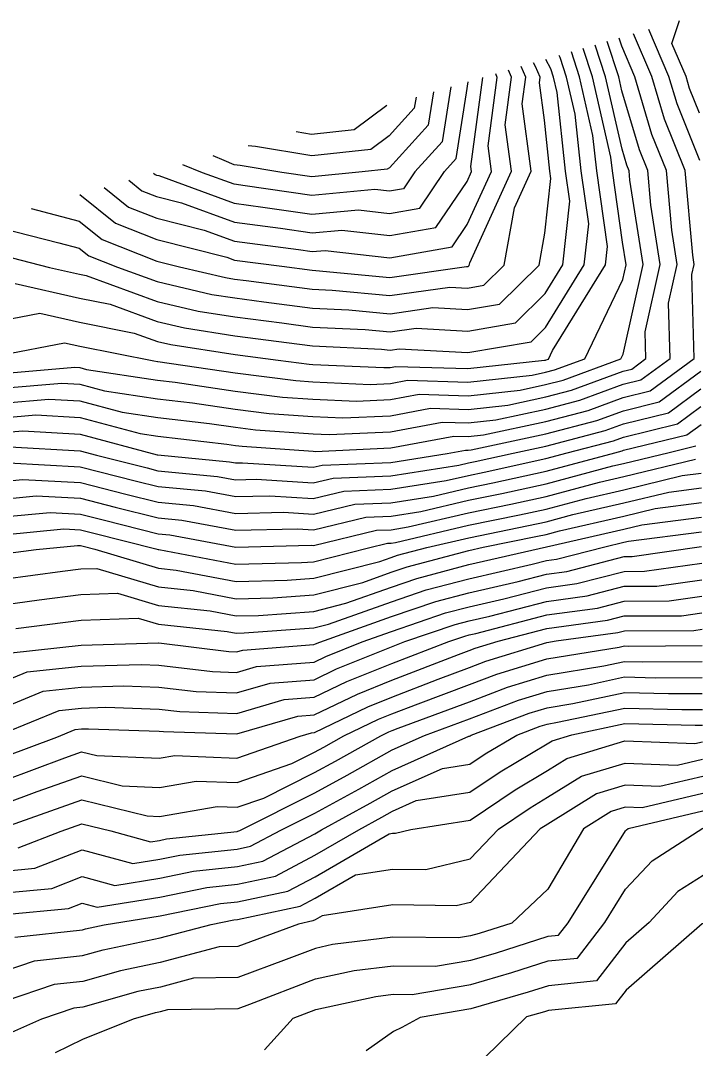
# Model space of a CAD drawing. Extents: x 42655 to 43811, y -141820 to -141156.
# Drawn here: x 42885 to 42929.3, y -141330.3 to -141262.8 of the extents above; entities that cross this region are included whole.
import ezdxf

# ---------------------------------------------------------------- set-up
doc = ezdxf.new("R2010")
doc.units = 0
doc.layers.add('ZE_HICN', color=7, linetype='Continuous')
doc.layers.add('ZE_LWCN', color=7, linetype='Continuous')

msp = doc.modelspace()

# ---------------------------------------------------------------- linework, layer by layer
at = {"layer": 'ZE_HICN'}
for points in [[(42883.823, -141287.926), (42886.868, -141287.668), (42888.911, -141287.781), (42891.685, -141288.528), (42894.004, -141288.881), (42897.409, -141289.267), (42899.095, -141289.519), (42900.423, -141289.686), (42904.185, -141289.955), (42905.234, -141290.001), (42909.273, -141289.815), (42912.659, -141289.179), (42914.358, -141289.234), (42916.16, -141289.036), (42919.442, -141288.333), (42921.681, -141287.747), (42924.522, -141286.698), (42925.68, -141286.416), (42927.589, -141285.004), (42927.489, -141281.382), (42928.056, -141278.839), (42927.708, -141276.594), (42927.356, -141272.68), (42926.406, -141270.309), (42925.28, -141266.527), (42924.419, -141264.521), (42924.247, -141263.997)], [(42884.656, -141280.095), (42888.879, -141281.055), (42890.894, -141281.451), (42893.974, -141282.578), (42895.757, -141282.996), (42899.067, -141283.513), (42903.292, -141284.07), (42904.158, -141284.184), (42908.68, -141284.405), (42909.247, -141284.458), (42909.836, -141284.374), (42914.336, -141284.615), (42918.479, -141283.906), (42919.417, -141282.981), (42921.963, -141278.868), (42922.256, -141276.18), (42921.759, -141272.706), (42921.363, -141268.982), (42920.808, -141266.548), (42920.39, -141265.271), (42920.317, -141265.137)], [(42890.505, -141273.791), (42892.1, -141275.072), (42893.943, -141275.797), (42897.053, -141276.584), (42899.038, -141277.31), (42903.227, -141277.863), (42904.129, -141277.993), (42904.982, -141277.913), (42909.219, -141278.403), (42913.301, -141277.694), (42914.297, -141276.218), (42915.886, -141272.733), (42915.661, -141271.054), (42916.267, -141266.569), (42916.164, -141266.343)], [(42910.94, -141267.859), (42910.824, -141268.593), (42909.182, -141270.396), (42907.973, -141271.301), (42904.1, -141271.717), (42900.416, -141271.101), (42899.929, -141271.055)], [(42883.847, -141293.064), (42885.145, -141292.938), (42888.936, -141293.136), (42891.912, -141293.896), (42894.03, -141294.431), (42896.362, -141294.652), (42899.121, -141295.165), (42902.262, -141295.089), (42904.21, -141295.214), (42906.928, -141294.559), (42909.294, -141294.466), (42912.078, -141294.028), (42914.378, -141293.487), (42915.979, -141293.163), (42919.461, -141292.398), (42923.978, -141291.184), (42924.444, -141291.062), (42924.542, -141291.025), (42928.682, -141290.019), (42929.623, -141289.324)], [(42883.877, -141299.488), (42887.772, -141298.958), (42888.962, -141298.803), (42890.004, -141298.767), (42894.056, -141299.985), (42896.323, -141300.22), (42899.147, -141300.758), (42901.554, -141300.699), (42904.234, -141300.504), (42907.45, -141299.687), (42909.316, -141299.023), (42910.354, -141298.67), (42914.397, -141297.603), (42915.347, -141297.387), (42918.9, -141296.667), (42919.48, -141296.539), (42920.353, -141296.304), (42924.563, -141295.335), (42926.622, -141294.837), (42929.647, -141294.45)], [(42883.916, -141307.883), (42886.502, -141306.822), (42888.998, -141306.555), (42891.762, -141306.475), (42894.086, -141306.55), (42896.524, -141306.849), (42899.176, -141306.935), (42901.385, -141306.293), (42904.26, -141306.071), (42905.721, -141305.367), (42909.338, -141303.908), (42910.204, -141303.573), (42913.505, -141302.45), (42914.419, -141302.209), (42915.778, -141301.899), (42919.501, -141300.935), (42922.156, -141300.573), (42924.584, -141299.943), (42926.73, -141299.933), (42929.67, -141299.511)], [(42884.281, -141315.622), (42889.033, -141313.949), (42893.322, -141315.003), (42894.126, -141315.039), (42897.911, -141314.382), (42899.211, -141314.434), (42900.954, -141313.828), (42904.289, -141312.165), (42905.652, -141311.413), (42908.639, -141309.743), (42909.159, -141309.492), (42909.364, -141309.41), (42909.761, -141309.257), (42914.443, -141307.513), (42916.937, -141306.568), (42919.523, -141305.766), (42923.248, -141305.161), (42924.607, -141304.871), (42925.763, -141304.9), (42929.695, -141304.882)], [(42884.629, -141322.959), (42889.073, -141322.465), (42889.277, -141322.407), (42890.502, -141322.153), (42894.156, -141321.566), (42898.116, -141320.755), (42899.24, -141320.635), (42902.537, -141319.931), (42904.321, -141318.993), (42909.174, -141316.171), (42909.395, -141316.138), (42909.593, -141316.14), (42910.606, -141315.897), (42914.48, -141315.29), (42917.429, -141313.286), (42919.553, -141312.027), (42920.828, -141311.236), (42924.632, -141310.089), (42929.212, -141310.263), (42929.72, -141310.143)], [(42901.007, -141330.352), (42902.88, -141328.258), (42904.361, -141327.691), (42908.293, -141326.837), (42909.445, -141326.696), (42910.694, -141326.709), (42914.53, -141326.064), (42917.209, -141325.278), (42919.611, -141324.515), (42921.521, -141324.323), (42923.313, -141322), (42924.677, -141319.812), (42926.415, -141317.938), (42929.746, -141315.807)]]:
    msp.add_lwpolyline(points, dxfattribs=at)
at = {"layer": 'ZE_LWCN'}
for points in [[(42929.527, -141268.923), (42928.874, -141267.292), (42928.642, -141266.511), (42927.71, -141264.34), (42928.217, -141262.844)], [(42883.828, -141288.896), (42886.015, -141288.711), (42888.916, -141288.871), (42892.856, -141289.933), (42894.01, -141290.108), (42898.538, -141290.622), (42899.1, -141290.706), (42899.543, -141290.762), (42904.19, -141291.094), (42904.335, -141291.1), (42909.277, -141290.872), (42913.422, -141290.094), (42914.362, -141290.124), (42915.36, -141290.015), (42919.446, -141289.14), (42922.233, -141288.41), (42924.526, -141287.563), (42926.28, -141287.137), (42929.174, -141284.997), (42929.022, -141279.507), (42929.172, -141278.834), (42929.08, -141278.24), (42928.579, -141272.674), (42927.229, -141269.303), (42926.4, -141266.522), (42925.198, -141263.721)], [(42929.542, -141272.019), (42928.052, -141268.298), (42927.521, -141266.516), (42926.197, -141263.431)], [(42883.819, -141286.955), (42887.721, -141286.624), (42888.906, -141286.69), (42890.514, -141287.123), (42893.998, -141287.653), (42896.279, -141287.912), (42899.089, -141288.331), (42901.303, -141288.61), (42904.18, -141288.816), (42906.132, -141288.903), (42909.268, -141288.758), (42911.897, -141288.264), (42914.354, -141288.343), (42916.961, -141288.057), (42919.438, -141287.527), (42921.128, -141287.084), (42924.518, -141285.832), (42925.079, -141285.696), (42926.004, -141285.011), (42925.956, -141283.256), (42926.94, -141278.844), (42926.336, -141274.948), (42926.132, -141272.686), (42925.584, -141271.315), (42924.432, -141267.449), (42924.223, -141266.532), (42923.466, -141264.223)], [(42883.798, -141282.51), (42886.275, -141282.038), (42888.887, -141282.632), (42892.464, -141283.335), (42893.981, -141283.889), (42894.858, -141284.095), (42899.073, -141284.753), (42901.891, -141285.124), (42903.942, -141285.383), (42904.164, -141285.398), (42908.828, -141285.606), (42909.253, -141285.587), (42909.609, -141285.52), (42914.341, -141285.672), (42919.362, -141285.121), (42919.427, -141285.107), (42919.471, -141285.095), (42919.617, -141285.041), (42919.886, -141284.48), (42923.364, -141278.861), (42923.494, -141277.667), (42922.785, -141272.701), (42922.539, -141270.393), (42921.662, -141266.544), (42921.124, -141264.903)], [(42883.808, -141284.759), (42887.895, -141283.98), (42888.894, -141284.208), (42893.752, -141285.162), (42893.987, -141285.198), (42894.02, -141285.202), (42899.078, -141285.957), (42903.063, -141286.458), (42904.169, -141286.537), (42907.929, -141286.705), (42909.258, -141286.644), (42910.371, -141286.435), (42914.345, -141286.562), (42918.562, -141286.099), (42919.431, -141285.913), (42920.023, -141285.758), (42921.994, -141285.03), (42924.49, -141279.834), (42924.709, -141278.855), (42924.479, -141277.371), (42923.811, -141272.696), (42923.716, -141271.804), (42922.516, -141266.54), (42921.905, -141264.677)], [(42883.814, -141285.985), (42888.574, -141285.581), (42888.9, -141285.599), (42889.343, -141285.719), (42893.992, -141286.426), (42895.15, -141286.557), (42899.084, -141287.144), (42902.183, -141287.534), (42904.174, -141287.677), (42907.031, -141287.804), (42909.263, -141287.701), (42911.134, -141287.35), (42914.35, -141287.453), (42917.761, -141287.078), (42919.434, -141286.72), (42920.576, -141286.421), (42924.372, -141285.019), (42924.513, -141284.725), (42925.825, -141278.85), (42924.964, -141273.302), (42924.909, -141272.691), (42924.761, -141272.321), (42924.45, -141271.277), (42923.369, -141266.536), (42922.685, -141264.45)], [(42883.77, -141276.453), (42887.534, -141277.42), (42888.864, -141277.765), (42889.488, -141278.266), (42891.378, -141279.011), (42893.962, -141279.956), (42897.554, -141280.799), (42899.055, -141281.033), (42900.972, -141281.286), (42904.147, -141281.704), (42906.525, -141281.82), (42909.236, -141282.074), (42912.045, -141281.672), (42914.323, -141281.794), (42916.42, -141281.436), (42919.008, -141278.882), (42919.388, -141276.784), (42919.778, -141273.208), (42919.707, -141272.716), (42919.353, -141269.383), (42919.026, -141266.939), (42919.078, -141266.556), (42918.765, -141265.864), (42918.649, -141265.621)], [(42883.778, -141278.229), (42886.902, -141279.031), (42888.872, -141279.479), (42889.325, -141279.568), (42893.968, -141281.267), (42896.655, -141281.898), (42899.061, -141282.273), (42902.132, -141282.678), (42904.152, -141282.944), (42907.602, -141283.112), (42909.242, -141283.266), (42910.941, -141283.023), (42914.33, -141283.205), (42917.45, -141282.671), (42919.406, -141280.74), (42920.561, -141278.874), (42921.017, -141274.694), (42920.733, -141272.711), (42920.187, -141267.571), (42919.955, -141266.552), (42919.779, -141266.017), (42919.439, -141265.392)], [(42885.718, -141275.18), (42888.856, -141275.994), (42890.359, -141277.202), (42893.956, -141278.618), (42895.435, -141278.992), (42898.453, -141279.7), (42899.049, -141279.793), (42899.811, -141279.894), (42904.141, -141280.464), (42905.448, -141280.528), (42909.231, -141280.882), (42913.15, -141280.322), (42914.317, -141280.384), (42915.391, -141280.2), (42916.716, -141278.892), (42917.398, -141275.127), (42918.495, -141272.721), (42917.904, -141268.31), (42918.141, -141266.56), (42917.824, -141265.861)], [(42888.892, -141274.259), (42891.23, -141276.137), (42893.949, -141277.208), (42898.54, -141278.368), (42899.044, -141278.552), (42902.135, -141278.96), (42904.135, -141279.224), (42904.371, -141279.235), (42909.225, -141279.69), (42914.254, -141278.971), (42914.31, -141278.974), (42914.361, -141278.965), (42914.424, -141278.903), (42914.457, -141278.724), (42917.19, -141272.727), (42916.782, -141269.682), (42917.204, -141266.565), (42916.994, -141266.102)], [(42892.118, -141273.322), (42892.971, -141274.007), (42893.936, -141274.387), (42895.565, -141274.799), (42899.032, -141276.067), (42902.064, -141276.468), (42904.123, -141276.766), (42906.07, -141276.583), (42909.212, -141276.946), (42912.24, -141276.42), (42914.284, -141273.391), (42914.581, -141272.74), (42914.539, -141272.425), (42915.328, -141266.586)], [(42893.732, -141272.854), (42893.842, -141272.942), (42893.93, -141272.977), (42894.078, -141273.014), (42899.026, -141274.825), (42900.901, -141275.072), (42904.118, -141275.538), (42907.158, -141275.253), (42909.206, -141275.489), (42911.178, -141275.146), (42912.797, -141272.748), (42913.575, -141271.894), (42914.257, -141267.583), (42914.353, -141266.868)], [(42913.227, -141267.195), (42912.658, -141270.794), (42910.87, -141272.757), (42910.116, -141273.873), (42909.199, -141274.032), (42908.246, -141273.922), (42904.112, -141274.311), (42899.738, -141273.677), (42899.02, -141273.583), (42896.942, -141272.822), (42895.654, -141272.296)], [(42912.084, -141267.527), (42911.741, -141269.694), (42909.192, -141272.492), (42909.053, -141272.596), (42907.405, -141272.773), (42904.106, -141273.083), (42902.135, -141272.798), (42899.402, -141272.341), (42899.015, -141272.304), (42898.353, -141272.016), (42897.632, -141271.722)], [(42909.014, -141268.418), (42906.894, -141270.006), (42904.093, -141270.307), (42903.087, -141270.138)], [(42883.832, -141289.867), (42885.162, -141289.754), (42888.921, -141289.962), (42893.975, -141291.324), (42894.008, -141291.332), (42894.015, -141291.334), (42898.712, -141291.779), (42899.106, -141291.852), (42899.554, -141291.841), (42904.195, -141292.137), (42904.79, -141291.994), (42909.282, -141291.817), (42912.98, -141291.235), (42914.184, -141291.009), (42914.366, -141291.015), (42914.559, -141290.994), (42919.449, -141289.946), (42922.786, -141289.073), (42924.53, -141288.429), (42926.881, -141287.857), (42929.606, -141285.842)], [(42884.308, -141290.797), (42888.926, -141291.053), (42890, -141291.342), (42893.309, -141292.187), (42894.02, -141292.366), (42897.929, -141292.736), (42899.111, -141292.956), (42900.457, -141292.924), (42904.2, -141293.163), (42905.503, -141292.849), (42909.286, -141292.7), (42913.737, -141291.999), (42914.37, -141291.851), (42914.811, -141291.761), (42917.297, -141291.215), (42919.453, -141290.753), (42923.339, -141289.736), (42924.534, -141289.294), (42927.481, -141288.578), (42929.612, -141287.002)], [(42884.245, -141291.857), (42888.931, -141292.102), (42892.611, -141293.041), (42894.025, -141293.398), (42897.145, -141293.694), (42899.116, -141294.061), (42901.359, -141294.007), (42904.205, -141294.188), (42906.215, -141293.704), (42909.29, -141293.583), (42912.908, -141293.013), (42914.374, -141292.669), (42915.395, -141292.462), (42919.457, -141291.569), (42920.837, -141291.198), (42923.891, -141290.399), (42924.538, -141290.16), (42928.082, -141289.298), (42929.617, -141288.163)], [(42883.853, -141294.231), (42886.046, -141294.019), (42888.94, -141294.17), (42891.213, -141294.75), (42894.035, -141295.463), (42895.579, -141295.609), (42899.126, -141296.27), (42903.164, -141296.172), (42904.214, -141296.239), (42907.64, -141295.414), (42909.298, -141295.349), (42911.249, -141295.042), (42914.382, -141294.306), (42916.563, -141293.863), (42919.465, -141293.226), (42923.83, -141292.053), (42924.547, -141291.888), (42927.523, -141291.167), (42929.283, -141290.739)], [(42883.858, -141295.398), (42886.947, -141295.1), (42888.945, -141295.204), (42890.514, -141295.604), (42894.039, -141296.495), (42894.796, -141296.567), (42899.132, -141297.374), (42904.067, -141297.255), (42904.219, -141297.264), (42908.353, -141296.269), (42909.302, -141296.232), (42910.419, -141296.056), (42914.385, -141295.124), (42917.148, -141294.564), (42919.469, -141294.054), (42922.961, -141293.116), (42924.551, -141292.75), (42929.262, -141291.609)], [(42883.864, -141296.565), (42887.848, -141296.181), (42888.95, -141296.238), (42889.816, -141296.459), (42893.884, -141297.487), (42894.044, -141297.535), (42894.089, -141297.54), (42899.137, -141298.501), (42903.438, -141298.395), (42904.224, -141298.338), (42907.829, -141297.422), (42909.066, -141297.124), (42909.307, -141297.115), (42909.59, -141297.07), (42914.389, -141295.943), (42917.732, -141295.265), (42919.472, -141294.882), (42922.092, -141294.178), (42924.555, -141293.612), (42928.382, -141292.685), (42929.638, -141292.525)], [(42883.869, -141297.818), (42886.03, -141297.524), (42888.749, -141297.261), (42888.955, -141297.272), (42889.117, -141297.313), (42889.877, -141297.506), (42894.05, -141298.76), (42895.206, -141298.88), (42899.142, -141299.629), (42902.496, -141299.547), (42904.229, -141299.421), (42908.569, -141298.318), (42909.311, -141298.054), (42909.724, -141297.914), (42911.656, -141297.404), (42914.393, -141296.761), (42918.316, -141295.966), (42919.476, -141295.711), (42921.223, -141295.241), (42924.559, -141294.473), (42927.502, -141293.761), (42929.642, -141293.487)], [(42883.885, -141301.158), (42886.234, -141300.838), (42888.97, -141300.482), (42891.365, -141300.4), (42894.061, -141301.211), (42897.44, -141301.561), (42899.153, -141301.887), (42900.612, -141301.851), (42904.239, -141301.587), (42906.331, -141301.055), (42909.32, -141299.992), (42910.984, -141299.426), (42914.401, -141298.524), (42919.484, -141297.367), (42924.567, -141296.197), (42925.742, -141295.913), (42929.651, -141295.413)], [(42884.696, -141302.718), (42888.978, -141302.161), (42892.726, -141302.032), (42894.067, -141302.436), (42898.558, -141302.901), (42899.158, -141303.015), (42899.67, -141303.003), (42904.244, -141302.67), (42905.211, -141302.424), (42909.325, -141300.961), (42911.614, -141300.182), (42914.406, -141299.445), (42918.557, -141298.5), (42919.488, -141298.259), (42920.152, -141298.169), (42923.31, -141297.349), (42924.571, -141297.059), (42924.862, -141296.989), (42929.656, -141296.376)], [(42884.401, -141304.301), (42888.985, -141303.81), (42894.061, -141303.663), (42894.073, -141303.663), (42898.668, -141304.228), (42899.164, -141304.244), (42899.577, -141304.124), (42904.25, -141303.763), (42904.345, -141303.717), (42904.636, -141303.599), (42909.329, -141301.93), (42912.245, -141300.938), (42914.41, -141300.366), (42917.631, -141299.633), (42919.492, -141299.151), (42920.82, -141298.97), (42924.575, -141297.996), (42925.114, -141297.993), (42929.66, -141297.341)], [(42883.908, -141306.195), (42885.452, -141305.562), (42888.992, -141305.182), (42892.911, -141305.069), (42894.08, -141305.106), (42897.596, -141305.539), (42899.17, -141305.589), (42900.481, -141305.208), (42904.255, -141304.917), (42905.033, -141304.542), (42907.401, -141303.586), (42909.334, -141302.899), (42912.875, -141301.694), (42914.414, -141301.288), (42916.704, -141300.766), (42919.497, -141300.043), (42921.488, -141299.772), (42924.58, -141298.969), (42925.922, -141298.963), (42929.665, -141298.426)], [(42883.924, -141309.572), (42887.553, -141308.083), (42889.005, -141307.927), (42890.612, -141307.881), (42894.093, -141307.993), (42895.452, -141308.16), (42899.183, -141308.28), (42902.289, -141307.378), (42904.266, -141307.225), (42906.408, -141306.192), (42909.343, -141305.008), (42913.095, -141303.56), (42914.135, -141303.206), (42914.423, -141303.13), (42914.851, -141303.032), (42919.505, -141301.826), (42922.824, -141301.374), (42924.589, -141300.916), (42927.539, -141300.903), (42929.675, -141300.596)], [(42883.932, -141311.134), (42887.387, -141309.843), (42888.604, -141309.343), (42889.011, -141309.3), (42889.462, -141309.287), (42894.1, -141309.436), (42894.38, -141309.47), (42899.189, -141309.626), (42903.193, -141308.462), (42904.271, -141308.379), (42907.096, -141307.017), (42909.349, -141306.108), (42913.713, -141304.424), (42914.428, -141304.158), (42914.808, -141304.013), (42916.32, -141303.545), (42919.509, -141302.718), (42923.492, -141302.176), (42924.593, -141301.89), (42928.347, -141301.872), (42929.68, -141301.681)], [(42883.939, -141312.671), (42887.907, -141311.188), (42889.018, -141310.796), (42890.02, -141311.043), (42894.108, -141311.223), (42895.131, -141311.046), (42899.196, -141311.207), (42903.335, -141309.768), (42904.097, -141309.547), (42904.277, -141309.533), (42907.784, -141307.842), (42909.354, -141307.209), (42912.396, -141306.035), (42914.433, -141305.276), (42915.518, -141304.865), (42919.513, -141303.626), (42920.123, -141303.527), (42924.16, -141302.977), (42924.598, -141302.864), (42929.155, -141302.842), (42929.685, -141302.766)], [(42883.946, -141314.208), (42886.094, -141313.405), (42889.025, -141312.373), (42891.671, -141313.023), (42894.117, -141313.131), (42896.521, -141312.714), (42899.204, -141312.82), (42902.8, -141311.57), (42904.283, -141310.831), (42904.889, -141310.497), (42906.216, -141309.755), (42908.472, -141308.667), (42909.359, -141308.309), (42911.078, -141307.646), (42914.438, -141306.394), (42916.227, -141305.716), (42919.518, -141304.696), (42924.257, -141303.926), (42924.602, -141303.852), (42924.896, -141303.86), (42929.69, -141303.837)], [(42884.859, -141317.106), (42887.679, -141316.004), (42889.04, -141315.525), (42890.927, -141315.989), (42893.534, -141316.702), (42894.133, -141316.606), (42894.581, -141316.515), (42899.219, -141316.019), (42899.267, -141316.009), (42899.381, -141315.949), (42904.295, -141313.499), (42906.416, -141312.329), (42909.37, -141310.678), (42911.498, -141309.73), (42914.449, -141308.631), (42917.647, -141307.419), (42919.528, -141306.836), (42922.238, -141306.396), (42924.612, -141305.89), (42926.63, -141305.941), (42929.7, -141305.926)], [(42883.966, -141318.618), (42885.961, -141318.429), (42889.048, -141317.223), (42892.366, -141318.131), (42894.139, -141317.846), (42895.465, -141317.575), (42899.224, -141317.173), (42900.085, -141316.989), (42902.087, -141315.937), (42904.301, -141314.832), (42907.18, -141313.245), (42909.376, -141312.017), (42914.402, -141309.78), (42914.454, -141309.771), (42914.483, -141309.752), (42914.543, -141309.716), (42918.356, -141308.271), (42919.533, -141307.906), (42921.228, -141307.63), (42924.617, -141306.908), (42927.497, -141306.981), (42929.705, -141306.971)], [(42883.973, -141320.044), (42887.064, -141319.752), (42889.056, -141318.974), (42891.198, -141319.56), (42894.145, -141319.086), (42896.349, -141318.635), (42899.229, -141318.327), (42900.902, -141317.97), (42904.308, -141316.18), (42904.747, -141315.924), (42907.943, -141314.162), (42909.383, -141313.357), (42912.675, -141311.891), (42914.462, -141311.611), (42915.465, -141310.93), (42917.536, -141309.702), (42919.066, -141309.122), (42919.538, -141308.976), (42920.218, -141308.865), (42924.621, -141307.927), (42928.365, -141308.022), (42929.71, -141308.015)], [(42883.98, -141321.471), (42888.167, -141321.075), (42889.064, -141320.724), (42890.029, -141320.989), (42894.151, -141320.326), (42897.232, -141319.695), (42899.235, -141319.481), (42901.72, -141318.951), (42904.314, -141317.586), (42907.193, -141315.913), (42908.707, -141315.078), (42909.389, -141314.697), (42910.948, -141314.002), (42914.471, -141313.45), (42916.447, -141312.108), (42919.544, -141310.272), (42919.861, -141310.075), (42921.156, -141309.685), (42924.626, -141308.945), (42929.232, -141309.062), (42929.715, -141309.06)], [(42883.997, -141325.166), (42885.921, -141324.509), (42889.08, -141324.158), (42890.422, -141323.781), (42894.163, -141323.005), (42897.51, -141322.121), (42899, -141321.816), (42899.246, -141321.789), (42903.354, -141320.912), (42904.327, -141320.4), (42906.975, -141318.861), (42909.406, -141318.49), (42911.576, -141318.52), (42914.491, -141317.819), (42916.343, -141315.87), (42918.412, -141314.465), (42919.561, -141313.783), (42921.795, -141312.396), (42924.638, -141311.539), (42928.062, -141311.669), (42929.725, -141311.276)], [(42929.731, -141312.409), (42926.912, -141313.075), (42924.645, -141312.989), (42922.763, -141313.557), (42919.569, -141315.539), (42919.394, -141315.643), (42919.078, -141315.857), (42914.505, -141320.672), (42913.559, -141320.899), (42909.417, -141320.842), (42904.775, -141321.551), (42904.334, -141321.807), (42904.172, -141321.893), (42903.229, -141322.094), (42899.254, -141323.572), (42898.037, -141323.592), (42894.171, -141324.614), (42891.567, -141325.154), (42889.088, -141325.851), (42887.213, -141326.059), (42884.006, -141327.154)], [(42929.736, -141313.542), (42925.762, -141314.481), (42924.652, -141314.439), (42923.73, -141314.717), (42921.914, -141315.844), (42919.589, -141319.803), (42917.211, -141322.029), (42915.068, -141322.709), (42914.515, -141322.871), (42913.724, -141323.004), (42909.427, -141322.961), (42905.466, -141323.445), (42904.343, -141323.689), (42902.426, -141324.423), (42899.263, -141325.599), (42896.356, -141325.648), (42894.178, -141326.223), (42892.711, -141326.527), (42889.096, -141327.544), (42888.506, -141327.61), (42886.378, -141328.335), (42884.017, -141329.382), (42881.162, -141331.056)], [(42887.303, -141330.52), (42889.106, -141329.648), (42892.41, -141328.307), (42893.856, -141327.901), (42894.186, -141327.832), (42894.675, -141327.703), (42899.273, -141327.626), (42900.04, -141327.341), (42904.352, -141325.69), (42906.879, -141325.141), (42909.436, -141324.829), (42912.209, -141324.857), (42914.523, -141324.468), (42916.138, -141323.993), (42919.603, -141322.893), (42920.273, -141322.826), (42920.901, -141322.011), (42924.659, -141315.984), (42924.726, -141315.912), (42924.854, -141315.83), (42929.741, -141314.675)], [(42929.761, -141318.904), (42928.103, -141319.964), (42926.228, -141321.987), (42924.693, -141323.325), (42922.769, -141325.821), (42919.618, -141326.137), (42918.279, -141326.562), (42914.537, -141327.661), (42911.213, -141328.219), (42910, -141328.885), (42909.456, -141329.137), (42907.666, -141330.411)], [(42946.091, -141333.008), (42945.068, -141328.061), (42945.257, -141322.16), (42945.155, -141321.898), (42945.076, -141321.854), (42945.039, -141321.83), (42944.964, -141321.808), (42939.945, -141320.675), (42935.738, -141320.877), (42934.856, -141320.406), (42933.744, -141320.603), (42929.865, -141321.97), (42929.776, -141322.05), (42929.686, -141322.078), (42924.708, -141326.422), (42924.017, -141327.318), (42919.626, -141327.758), (42919.35, -141327.846), (42918.19, -141328.187), (42914.556, -141331.71)]]:
    msp.add_lwpolyline(points, dxfattribs=at)

doc.saveas('drawing.dxf')
